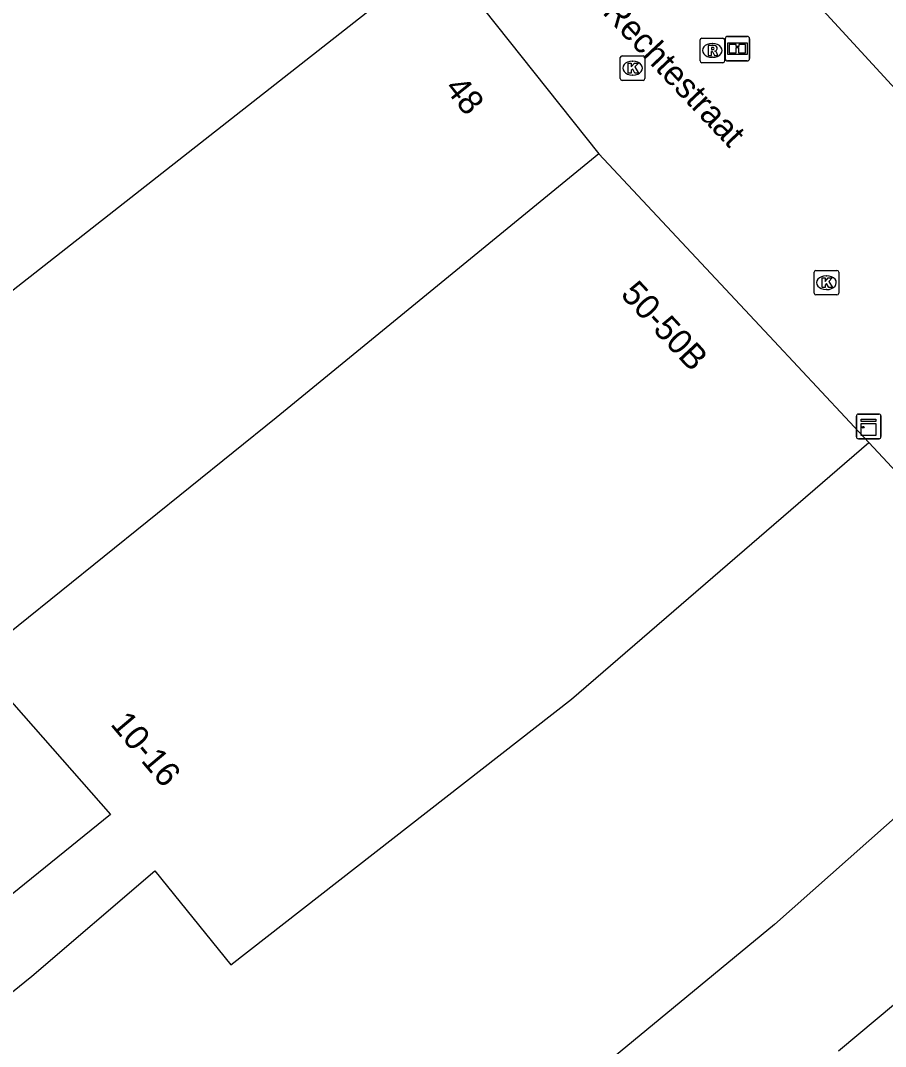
# Model space of a CAD drawing. Extents: x 161087 to 161922, y 382574 to 383873.
# Drawn here: x 161349.71 to 161384.86, y 383162.97 to 383204.67 of the extents above; entities that cross this region are included whole.
import ezdxf

# ---------------------------------------------------------------- set-up
doc = ezdxf.new("R2010")
doc.units = 0
for name, color, linetype in [('IMGEO_Informatiebord', 7, 'Continuous'), ('IMGEO_Kast', 7, 'Continuous'), ('IMGEO_Kolk', 7, 'Continuous'), ('IMGEO_Openbare_ruimte_label', 7, 'Continuous'), ('IMGEO_Pand', 7, 'Continuous'), ('IMGEO_Pand_nummerreeks', 7, 'Continuous'), ('IMGEO_Rioolput', 7, 'Continuous')]:
    doc.layers.add(name, color=color, linetype=linetype)

msp = doc.modelspace()

# ---------------------------------------------------------------- linework, layer by layer
at = {"layer": 'IMGEO_Informatiebord'}
for p, q in [((161378.343, 383203.128), (161378.343, 383203.928)), ((161378.343, 383203.928), (161378.343, 383203.128)), ((161378.443, 383204.028), (161379.233, 383204.028)), ((161379.233, 383204.028), (161378.443, 383204.028)), ((161379.333, 383203.928), (161379.333, 383203.128)), ((161379.333, 383203.128), (161379.333, 383203.928)), ((161379.233, 383203.028), (161378.443, 383203.028)), ((161378.443, 383203.028), (161379.233, 383203.028))]:
    msp.add_line(p, q, dxfattribs=at)
for points in [[(161378.444, 383203.76), (161379.232, 383203.76), (161379.232, 383203.296), (161378.444, 383203.296), (161378.444, 383203.76)], [(161378.509, 383203.695), (161378.509, 383203.361), (161378.784, 383203.361), (161378.785, 383203.574), (161378.889, 383203.575), (161378.89, 383203.361), (161379.167, 383203.361), (161379.167, 383203.695), (161378.891, 383203.695), (161378.891, 383203.615), (161378.785, 383203.615), (161378.785, 383203.695), (161378.509, 383203.695)]]:
    msp.add_lwpolyline(points, dxfattribs=at)
for centre, start, end in [((161378.443, 383203.928), 90, 180), ((161378.443, 383203.928), 90, 180), ((161379.233, 383203.928), 0, 90), ((161379.233, 383203.928), 360, 90), ((161378.443, 383203.128), 180, 270), ((161378.443, 383203.128), 180, 270), ((161379.233, 383203.128), 270, 0), ((161379.233, 383203.128), 270, 0)]:
    msp.add_arc(centre, 0.1, start, end, dxfattribs=at)
at = {"layer": 'IMGEO_Kast'}
for p, q in [((161383.673, 383187.749), (161383.673, 383188.59)), ((161383.673, 383188.59), (161383.673, 383187.749)), ((161383.748, 383188.674), (161384.589, 383188.674)), ((161384.589, 383188.674), (161383.748, 383188.674)), ((161384.673, 383188.599), (161384.673, 383187.758)), ((161384.673, 383187.758), (161384.673, 383188.599)), ((161384.598, 383187.674), (161383.757, 383187.674)), ((161383.757, 383187.674), (161384.598, 383187.674))]:
    msp.add_line(p, q, dxfattribs=at)
for points in [[(161383.868, 383188.464), (161384.468, 383188.464), (161384.468, 383188.379), (161383.868, 383188.379), (161383.868, 383188.464)], [(161383.868, 383188.289), (161384.468, 383188.289), (161384.468, 383187.8), (161383.868, 383187.8), (161383.868, 383188.289)]]:
    msp.add_lwpolyline(points, dxfattribs=at)
msp.add_circle((161383.952, 383188.138), 0.0377, dxfattribs=at)
for centre, start, end in [((161383.751, 383188.596), 92.4484, 184.2845), ((161383.751, 383188.596), 92.4484, 184.2845), ((161384.595, 383188.596), 2.4484, 94.2845), ((161384.595, 383188.596), 2.4484, 94.2845), ((161383.751, 383187.752), 182.4484, 274.2845), ((161383.751, 383187.752), 182.4484, 274.2845), ((161384.595, 383187.752), 272.4484, 4.2845), ((161384.595, 383187.752), 272.4484, 4.2845)]:
    msp.add_arc(centre, 0.0779, start, end, dxfattribs=at)
at = {"layer": 'IMGEO_Kolk'}
for p, q in [((161374.081, 383202.31), (161374.081, 383203.162)), ((161374.156, 383203.236), (161375.008, 383203.236)), ((161374.569, 383203.016), (161374.594, 383203.016)), ((161375.082, 383203.162), (161375.082, 383202.31)), ((161375.008, 383202.236), (161374.156, 383202.236)), ((161374.592, 383202.456), (161374.567, 383202.456)), ((161381.957, 383193.589), (161381.957, 383194.441)), ((161382.032, 383194.515), (161382.884, 383194.515)), ((161382.445, 383194.295), (161382.47, 383194.295)), ((161382.958, 383194.441), (161382.958, 383193.589)), ((161382.468, 383193.735), (161382.443, 383193.735)), ((161382.884, 383193.515), (161382.032, 383193.515))]:
    msp.add_line(p, q, dxfattribs=at)
for points in [[(161374.081, 383202.31), (161374.081, 383203.162)], [(161374.156, 383203.236), (161375.008, 383203.236)], [(161374.402, 383202.936), (161374.525, 383202.936), (161374.525, 383202.785), (161374.655, 383202.936), (161374.819, 383202.936), (161374.673, 383202.785), (161374.826, 383202.536), (161374.674, 383202.536), (161374.589, 383202.7), (161374.525, 383202.633), (161374.525, 383202.536), (161374.402, 383202.536), (161374.402, 383202.936)], [(161375.082, 383203.162), (161375.082, 383202.31)], [(161375.008, 383202.236), (161374.156, 383202.236)], [(161381.957, 383193.589), (161381.957, 383194.441)], [(161382.032, 383194.515), (161382.884, 383194.515)], [(161382.278, 383194.215), (161382.401, 383194.215), (161382.401, 383194.064), (161382.531, 383194.215), (161382.695, 383194.215), (161382.549, 383194.064), (161382.702, 383193.815), (161382.55, 383193.815), (161382.465, 383193.979), (161382.401, 383193.912), (161382.401, 383193.815), (161382.278, 383193.815), (161382.278, 383194.215)], [(161382.958, 383194.441), (161382.958, 383193.589)], [(161382.884, 383193.515), (161382.032, 383193.515)]]:
    msp.add_lwpolyline(points, dxfattribs=at)
for centre, start, end in [((161374.158, 383203.16), 91.552, 178.448), ((161374.158, 383203.16), 91.552, 178.448), ((161375.006, 383203.16), 1.552, 88.448), ((161375.006, 383203.16), 1.552, 88.448), ((161374.158, 383202.312), 181.552, 268.448), ((161374.158, 383202.312), 181.552, 268.448), ((161375.006, 383202.312), 271.552, 358.448), ((161375.006, 383202.312), 271.552, 358.448), ((161382.034, 383194.439), 91.552, 178.448), ((161382.034, 383194.439), 91.552, 178.448), ((161382.882, 383194.439), 1.552, 88.448), ((161382.882, 383194.439), 1.552, 88.448), ((161382.034, 383193.591), 181.552, 268.448), ((161382.034, 383193.591), 181.552, 268.448), ((161382.882, 383193.591), 271.552, 358.448), ((161382.882, 383193.591), 271.552, 358.448)]:
    msp.add_arc(centre, 0.0765, start, end, dxfattribs=at)
for centre, major_axis, ratio, start_param, end_param in [((161374.568, 383202.736), (-0.387, 0.002), 0.722429, 4.712389, 7.853982), ((161374.593, 383202.736), (-0.39, 0.002), 0.717154, 1.570796, 4.712389), ((161382.444, 383194.015), (-0.387, 0.002), 0.722429, 4.712389, 7.853982), ((161382.469, 383194.015), (-0.39, 0.002), 0.717154, 1.570796, 4.712389)]:
    msp.add_ellipse(centre, major_axis=major_axis, ratio=ratio, start_param=start_param, end_param=end_param, dxfattribs=at)
at = {"layer": 'IMGEO_Pand'}
for points in [[(161320.71, 383193.298), (161331.527, 383179.698), (161366.775, 383207.362)], [(161366.775, 383207.362), (161366.929, 383207.166), (161373.209, 383199.248)], [(161386.186, 383200.88), (161381.245, 383206.275)], [(161373.209, 383199.248), (161360.102, 383188.517), (161347.847, 383178.661), (161353.366, 383172.401), (161330.097, 383153.555)], [(161373.209, 383199.248), (161380.338, 383191.634), (161384.181, 383187.517)], [(161346.802, 383163.107), (161350.163, 383165.822), (161355.167, 383170.11), (161358.253, 383166.287), (161372.094, 383177.088), (161384.181, 383187.517)], [(161384.181, 383187.517), (161392.446, 383178.663)], [(161392.446, 383178.663), (161380.349, 383167.931), (161366.415, 383156.428), (161358.027, 383149.381)], [(161382.954, 383162.789), (161396.597, 383174.217)]]:
    msp.add_lwpolyline(points, dxfattribs=at)
at = {"layer": 'IMGEO_Rioolput'}
for p, q in [((161377.321, 383203.029), (161377.321, 383203.881)), ((161377.396, 383203.955), (161378.248, 383203.955)), ((161377.809, 383203.735), (161377.834, 383203.735)), ((161378.322, 383203.881), (161378.322, 383203.029)), ((161378.248, 383202.955), (161377.396, 383202.955)), ((161377.832, 383203.175), (161377.807, 383203.175))]:
    msp.add_line(p, q, dxfattribs=at)
for points in [[(161377.321, 383203.029), (161377.321, 383203.881)], [(161377.396, 383203.955), (161378.248, 383203.955)], [(161378.322, 383203.881), (161378.322, 383203.029)], [(161377.91, 383203.653), (161377.658, 383203.655), (161377.658, 383203.255)], [(161377.658, 383203.255), (161377.782, 383203.255), (161377.782, 383203.417), (161377.793, 383203.417)], [(161377.836, 383203.574), (161377.782, 383203.574), (161377.782, 383203.493)], [(161377.782, 383203.493), (161377.834, 383203.493)], [(161377.84, 383203.388), (161377.911, 383203.255), (161378.051, 383203.255), (161377.986, 383203.381)], [(161378.248, 383202.955), (161377.396, 383202.955)]]:
    msp.add_lwpolyline(points, dxfattribs=at)
for centre, radius, start, end in [((161377.398, 383203.879), 0.0765, 91.552, 178.448), ((161377.398, 383203.879), 0.0765, 91.552, 178.448), ((161378.246, 383203.879), 0.0765, 1.552, 88.448), ((161378.246, 383203.879), 0.0765, 1.552, 88.448), ((161377.792, 383203.364), 0.0533, 26.0293, 88.6989), ((161377.818, 383203.682), 0.19, 274.7715, 282.9687), ((161377.842, 383203.478), 0.0964, 77.0061, 93.1865), ((161377.856, 383203.535), 0.0378, 276.6634, 79.6772), ((161377.909, 383203.543), 0.109, 350.3612, 89.416), ((161377.907, 383203.543), 0.112, 277.5842, 350.9817), ((161377.891, 383203.328), 0.108, 29.5134, 73.7905), ((161377.398, 383203.031), 0.0765, 181.552, 268.448), ((161377.398, 383203.031), 0.0765, 181.552, 268.448), ((161378.246, 383203.031), 0.0765, 271.552, 358.448), ((161378.246, 383203.031), 0.0765, 271.552, 358.448)]:
    msp.add_arc(centre, radius, start, end, dxfattribs=at)
for centre, major_axis, ratio, start_param, end_param in [((161377.808, 383203.455), (-0.387, 0.002), 0.722429, 4.712389, 7.853982), ((161377.833, 383203.455), (-0.39, 0.002), 0.717154, 1.570796, 4.712389)]:
    msp.add_ellipse(centre, major_axis=major_axis, ratio=ratio, start_param=start_param, end_param=end_param, dxfattribs=at)

# ---------------------------------------------------------------- texts
at = {"layer": 'IMGEO_Openbare_ruimte_label'}
msp.add_text('Rechtestraat', height=1, rotation=313.2986, dxfattribs=at).set_placement((161373.319, 383204.978))
at = {"layer": 'IMGEO_Pand_nummerreeks'}
for s, rotation, p in [('48', 308.4208, (161366.911, 383201.912)), ('50-50B', 312.9503, (161374.056, 383193.51)), ('10-16', 310.0624, (161353.329, 383176.058))]:
    msp.add_text(s, height=1, rotation=rotation, dxfattribs=at).set_placement(p)

doc.saveas('drawing.dxf')
